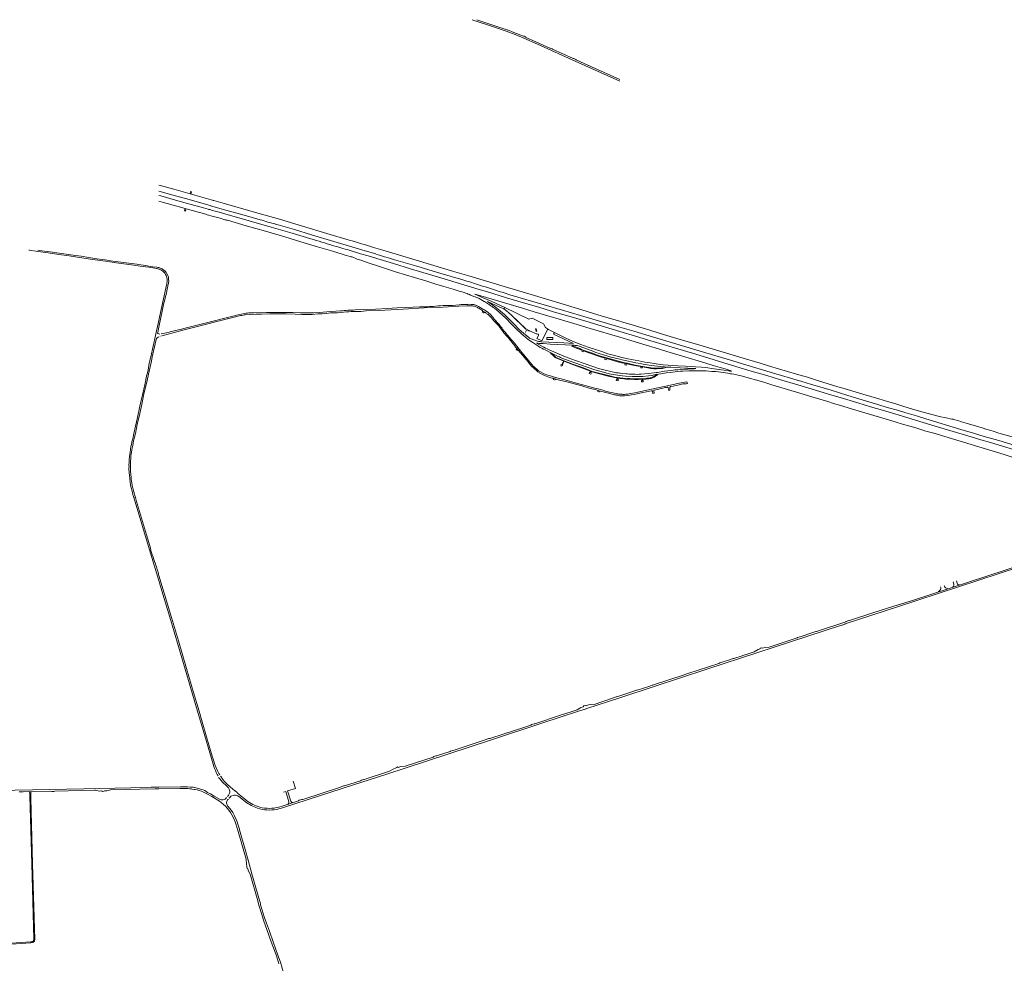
# Model space of a CAD drawing. Extents: x 145000 to 155000, y 457500 to 470000.
# Tile 479 of 548: x 150698 to 152835, y 467953 to 470000. Entities that reach past the tile are written whole.
import ezdxf

# ---------------------------------------------------------------- set-up
doc = ezdxf.new("R2010")
doc.units = 0
doc.header["$LTSCALE"] = 0.2
doc.header["$MEASUREMENT"] = 0
doc.layers.add('kant verharding', color=252, linetype='Continuous', lineweight=0)

msp = doc.modelspace()

# ---------------------------------------------------------------- linework, layer by layer
at = {"layer": 'kant verharding', "linetype": 'Continuous', "lineweight": 0}
for p, q in [((151897.2, 469913.1), (152000, 469866.8)), ((151111, 469596.8), (151112.5, 469596.4)), ((151112.5, 469596.4), (151114.1, 469595.9)), ((151116.5, 469608.4), (151118, 469608)), ((151118, 469608), (151119.6, 469607.6)), ((151101.9, 469578), (151103.5, 469577.5)), ((151103.5, 469577.5), (151105, 469577.1)), ((151107.1, 469588.9), (151108.7, 469588.4)), ((151108.7, 469588.4), (151110.3, 469588)), ((151442.9, 469500), (151470.6, 469491.8)), ((151465.9, 469506.1), (151486.2, 469500)), ((151000, 469462.2), (151000.8, 469462)), ((151000, 469458.6), (151001.8, 469458)), ((151019.7, 469423.2), (151020.8, 469428.1)), ((151021.1, 469437.4), (151021.3, 469432.4)), ((151670.2, 469382.7), (151678, 469382.5)), ((151683.4, 469382), (151687.6, 469380.5)), ((151694.8, 469395.1), (151706, 469388.9)), ((151706.4, 469388.7), (151717.8, 469381.4)), ((151004.5, 469353.8), (151007.2, 469367.5)), ((151332.4, 469360.8), (151344.7, 469361.8)), ((151686.6, 469377.6), (151689.8, 469376.3)), ((151693.9, 469377.6), (151701.2, 469373.6)), ((151703, 469368.1), (151709, 469364.6)), ((151728.2, 469374.1), (151738.2, 469365.8)), ((151000, 469347.8), (151001.5, 469354.7)), ((151000, 469333.1), (151004.5, 469353.8)), ((151765.5, 469359.3), (151796.9, 469329)), ((151002.2, 469318.2), (151000, 469318.7)), ((151845.5, 469328), (151858.2, 469321.7)), ((151856.1, 469317.9), (151858.2, 469321.7)), ((151858.2, 469321.7), (151881.6, 469310.2)), ((151811.7, 469306.1), (151821.7, 469302.7)), ((151819.8, 469298.6), (151831.2, 469291.8)), ((151838.5, 469283.6), (151850.9, 469277.7)), ((151846.9, 469283.8), (151866.9, 469275.1)), ((151850.9, 469277.7), (151849.9, 469276.6)), ((151850.9, 469277.7), (151863.7, 469271.2)), ((151914.6, 469291.2), (151944, 469280.1)), ((151924.8, 469282), (151942.9, 469275.8)), ((151961.1, 469269.5), (152000, 469258.6)), ((151981.2, 469268.3), (152000, 469263.4)), ((151815.8, 469245.5), (151821.3, 469240.7)), ((151825.4, 469234.4), (151831.3, 469231)), ((151996.4, 469234), (152000, 469233.5)), ((152094.8, 469243.9), (152102.9, 469246.6)), ((152214.7, 469235.9), (152235, 469233)), ((151854.8, 469222.2), (151855.4, 469222)), ((151854.8, 469222.2), (151862.3, 469220)), ((151855.4, 469222), (151855.9, 469221.7)), ((151856.4, 469220.2), (151856.5, 469218.6)), ((151862.3, 469220), (151861.3, 469220.2)), ((151862.3, 469220), (151863.3, 469219.8)), ((151995.1, 469228.7), (152000, 469228.2)), ((151955.2, 469191.9), (151955.8, 469194.2)), ((152794.3, 469112.2), (152795.3, 469111.9)), ((150948.3, 468954.5), (150979.7, 468850.1)), ((150979.7, 468850.1), (151000, 468783.3)), ((152730.6, 468783.2), (152732, 468778.1)), ((152696.4, 468769.9), (152696.7, 468768.7)), ((152704.2, 468772.9), (152704.6, 468771.6)), ((152721.2, 468769.4), (152724.5, 468770.5)), ((152723.6, 468781), (152725, 468775.9)), ((152735.4, 468773.9), (152737.2, 468774.5)), ((152690.9, 468759.4), (152693.2, 468760.2)), ((152000, 468529.3), (152074.7, 468553.7)), ((151099.8, 468447), (151084, 468500)), ((151110.4, 468410), (151099.8, 468447)), ((151128.5, 468360.1), (151128.7, 468359.9)), ((151128.5, 468360.1), (151128.7, 468359.9)), ((151132.1, 468362.2), (151132.3, 468361.9)), ((151132.1, 468362.2), (151132.3, 468361.9)), ((151296.4, 468332.6), (151291.7, 468348.3)), ((150636.6, 468327.8), (150837.1, 468332)), ((151176.4, 468313.1), (151188.2, 468303.7)), ((151178, 468316.5), (151189.8, 468307.1)), ((151270.3, 468324.2), (151275.6, 468325.8)), ((151282.2, 468303.7), (151275.6, 468325.8)), ((151296.4, 468332.6), (151279.5, 468327.4)), ((151279.5, 468327.4), (151286.4, 468304.8)), ((151279.6, 468298.1), (151281.2, 468299.6)), ((151289.8, 468302.1), (151291.4, 468301.9))]:
    msp.add_line(p, q, dxfattribs=at)
at = {"layer": 'kant verharding', "lineweight": 0}
for p, q in [((151243.9, 468000), (151254.3, 467971.5)), ((151248.1, 468000), (151258.4, 467971.2))]:
    msp.add_line(p, q, dxfattribs=at)
at = {"layer": 'kant verharding', "linetype": 'Continuous', "lineweight": 0, "flags": 128}
for points in [[(151679.6, 470000), (151726, 469984.5), (151753.7, 469975.2), (151773.4, 469968.1), (151792.2, 469960.3), (151821.6, 469947.2), (151897.2, 469913.1)], [(151689.7, 470000), (151750.6, 469979.6), (151751.6, 469979.8), (151755.3, 469978.3), (151756.2, 469977.7), (151770, 469972.6), (151791.4, 469964.1), (151792.5, 469964), (151796.4, 469962.3)], [(151796.4, 469962.3), (151796.7, 469961.7), (151811.6, 469955.2), (151848.6, 469938.4), (151849.5, 469938.4), (151853.3, 469936.7), (151854.2, 469935.9), (151899.1, 469915.6), (151900.2, 469915.5), (151904.5, 469913.6), (151905.5, 469912.8), (151932.6, 469900.8), (151933.3, 469901), (151937.6, 469898.8), (151939, 469897.8), (152000, 469870.4)], [(151000, 469641), (151008.4, 469638.7), (151032.3, 469632.1), (151057.6, 469625), (151082.8, 469618), (151113.4, 469609.3), (151116.5, 469608.4)], [(151000, 469628), (151028.3, 469620.1), (151065.7, 469609.9), (151098.5, 469600.4), (151111, 469596.8)], [(151000, 469618.8), (151004.1, 469617.7), (151036.3, 469608.7), (151062.3, 469601.6), (151096.6, 469591.9), (151107.1, 469588.9)], [(151068.5, 469622), (151069.6, 469625.9), (151068.2, 469626.2), (151068.6, 469627.7), (151071, 469627), (151069.5, 469621.7)], [(151000, 469606.4), (151010.1, 469603.6), (151039.2, 469595.6), (151062.5, 469589.1), (151088.3, 469581.8), (151101.9, 469578)], [(151114.1, 469595.9), (151114.9, 469595.7), (151137.5, 469589.4), (151185.4, 469576.2), (151220, 469566.2)], [(151119.6, 469607.6), (151139.2, 469602.1), (151209.8, 469582.1), (151261.9, 469567.1), (151311.5, 469552.4), (151364.3, 469536.3), (151413.3, 469522)], [(151058, 469590.4), (151056.9, 469586.5), (151058.2, 469586.2), (151057.8, 469584.7), (151055.4, 469585.4), (151056.9, 469590.7)], [(151105, 469577.1), (151115.5, 469574.1), (151132.7, 469569.3), (151141.2, 469566.7)], [(151110.3, 469588), (151116.5, 469586.2), (151130.6, 469582.2), (151143.2, 469579), (151196.3, 469563.8), (151243.7, 469550.1), (151289.2, 469536.7), (151329.9, 469524.9)], [(151149.2, 469564.9), (151189.6, 469553.2), (151231.4, 469541.1), (151273.2, 469528.9), (151308.3, 469518.3), (151344.6, 469507.6), (151369.8, 469500)], [(151294.2, 469544.9), (151331.2, 469533.5), (151379.5, 469519.1), (151421, 469506.5), (151442.9, 469500)], [(150718, 469500), (150719, 469499.8), (150737.5, 469497.2), (150759.9, 469494.2), (150782.8, 469490.8), (150805.7, 469487.5), (150833, 469483.6), (150856.2, 469480.2), (150884, 469476.5), (150902.8, 469473.4)], [(150737.2, 469500), (150745.7, 469498.9), (150764.2, 469496.3), (150788.4, 469492.8), (150813.7, 469489.2), (150831.4, 469486.8), (150847.8, 469484.1)], [(151369.8, 469500), (151379.4, 469497.1), (151404.6, 469489.6), (151415.3, 469486.6)], [(151413, 469500), (151437.7, 469492.4), (151454.1, 469487.5), (151480.1, 469479.6), (151509, 469471), (151546.2, 469459.8), (151612.2, 469440), (151695.3, 469415), (151710.7, 469410.2), (151754.4, 469396.9), (151791.4, 469386.2), (151824.4, 469376.2), (151858.2, 469365.8), (151894.4, 469355.2), (151926.3, 469345.9), (152000, 469323.6)], [(151486.2, 469500), (151515.3, 469491.2), (151551, 469480.4), (151596.4, 469467.2), (151637.2, 469454.8), (151672.5, 469444.2), (151756.9, 469418.8), (151808.2, 469403.6), (151908.8, 469373.4), (151962.2, 469357.2), (152000, 469346)], [(150865.7, 469481.5), (150883.6, 469479.1), (150900, 469476.6), (150917.2, 469474.2), (150934.8, 469471.6), (150952.5, 469469.4), (150970.2, 469466.8), (150986.8, 469464.2), (150995.7, 469463.1)], [(150946, 469467.6), (150959.7, 469465.5), (150978.2, 469462.9)], [(151438.4, 469478.3), (151456.7, 469472.2), (151476.5, 469465.4), (151492.1, 469460.4), (151508.9, 469454.4), (151515.5, 469452.3), (151555, 469440.6), (151581.5, 469432.6), (151600.8, 469426.6), (151618.7, 469421.4), (151638.3, 469415.3), (151651.7, 469411.4), (151660.1, 469408.8), (151666.2, 469406.8)], [(151514.3, 469478.5), (151560.1, 469465.2), (151609.9, 469450.2), (151659.3, 469435.6)], [(150995.2, 469460), (150997.6, 469459.4), (151000, 469458.6)], [(151000, 469462.2), (151000, 469462.2), (151000, 469462.2)], [(151000, 469462.2), (151000, 469462.2), (151000, 469462.2)], [(151015.7, 469451.9), (151016.6, 469450.5), (151019.3, 469445.4)], [(151001.5, 469354.7), (151010.4, 469394.3), (151013.3, 469407.5), (151016.2, 469421.4), (151017.2, 469426.6)], [(151685.7, 469404.6), (151704.1, 469399.7), (151789.2, 469374.3), (151814.2, 469366.7), (151873.5, 469348.9), (151900.3, 469340.8), (151935.9, 469330.1), (152000, 469311.2)], [(151685.7, 469404.6), (151690.5, 469402.6), (151705.4, 469396.2), (151721.1, 469389.2), (151750.5, 469376.1), (151748.4, 469372.6), (151738.7, 469377.3), (151713, 469389.1), (151724.7, 469381), (151733.5, 469374.4), (151741.6, 469367.8), (151749.8, 469360.3), (151759.9, 469350.7), (151771, 469339.6), (151782.2, 469328.3), (151791.1, 469320.3), (151799.2, 469313.4), (151801.9, 469311.3), (151804.6, 469309.4)], [(151761.8, 469403.5), (151836.3, 469381.7), (151875.9, 469370), (151915.1, 469358.2), (152000, 469333.3)], [(151030.4, 469324.1), (151049.3, 469328.8), (151057, 469330.6), (151085.9, 469338.2), (151103.6, 469342.5), (151120.9, 469347), (151137.2, 469351), (151149.3, 469354.3), (151160.8, 469357.1), (151163.9, 469358), (151165.5, 469358.3), (151178.6, 469361.4), (151186.6, 469362.7)], [(151188.1, 469359.8), (151198.9, 469360.8), (151210.6, 469361.2), (151222.7, 469361.5), (151240.6, 469361.8), (151253.9, 469361.8), (151275.9, 469361.9), (151295.7, 469361.4), (151310.1, 469360.8), (151328.1, 469360.3)], [(151198.1, 469364), (151206.2, 469364.3), (151233.7, 469365.1), (151245.6, 469365.1), (151259.2, 469365.2), (151271.2, 469365.2), (151290.7, 469364.8), (151306.4, 469364.5), (151319.6, 469363.9), (151328.9, 469363.9), (151336.2, 469364.2), (151348, 469365.2), (151373.5, 469366.8), (151394.4, 469368.2)], [(151426, 469370.5), (151445, 469371.1), (151469.8, 469372.5), (151495.4, 469373.8), (151516.8, 469374.7), (151536.6, 469375.8), (151566.1, 469377)], [(151449.5, 469368.2), (151477, 469369.6), (151529.9, 469372.4), (151576, 469374.7), (151604.3, 469375.9), (151651.1, 469378.5), (151668.6, 469379.3)], [(151701.9, 469369), (151702.5, 469368.5), (151703, 469368.1)], [(151701.9, 469364.9), (151702.4, 469366), (151702.8, 469367)], [(151748.4, 469372.6), (151751.2, 469370.4), (151754.2, 469368.2), (151759.1, 469364.5), (151765.5, 469359.3), (151765.2, 469358.9), (151796.5, 469328.6)], [(151750.5, 469376.1), (151802.7, 469350.3), (151810.4, 469352.5), (151834.8, 469340.2), (151838.7, 469332.2), (151845.5, 469328)], [(150982.7, 469269), (150992.8, 469315), (151000, 469347.8)], [(151031.2, 469321), (151054.9, 469327.1), (151078, 469332.9), (151125.8, 469345.2)], [(151148.6, 469351.1), (151163.1, 469354.5), (151177.5, 469358.2)], [(151749, 469356), (151769.1, 469336.2), (151779.7, 469325.5)], [(152000, 469346), (152004.2, 469344.8), (152027.1, 469337.9), (152038.6, 469334.3), (152050.7, 469330.8), (152065.2, 469326.6), (152095, 469317.5), (152117.1, 469310.9), (152143.7, 469302.8), (152166.6, 469296), (152195.6, 469287.5), (152253.2, 469270.3), (152280, 469262.2), (152304.9, 469254.8), (152325.1, 469248.6), (152383.7, 469231.1), (152407.3, 469224.3), (152429.6, 469217.3), (152473.6, 469204), (152487.1, 469200.1), (152498.9, 469196.6), (152513, 469192.2), (152527.6, 469188), (152562.2, 469177.5)], [(151000, 469318.7), (150998.4, 469319.1), (150997.9, 469319.7), (150997.4, 469320.4), (150997.5, 469321.3), (151000, 469333.1)], [(151004.3, 469313.4), (151009, 469315.1), (151031.2, 469321)], [(151005.3, 469318.4), (151016.6, 469320.9), (151030.4, 469324.1)], [(151804.6, 469325), (151804.4, 469324.7), (151798.2, 469327.8), (151795.5, 469322.5), (151796.4, 469322)], [(151805.3, 469325.3), (151819.1, 469318.5), (151820, 469318.4), (151822.4, 469318), (151823, 469317.7), (151823.7, 469317.1), (151824, 469316.3), (151824, 469315.3), (151820.5, 469308.6), (151831.2, 469303.3), (151843.9, 469328.8)], [(151820.2, 469324.1), (151819.1, 469323.8), (151817.5, 469329.4), (151818.7, 469329.7), (151820.2, 469324.1)], [(151829.4, 469301.4), (151878.9, 469298.8), (151899.7, 469297.8), (151856.1, 469317.9)], [(152000, 469333.3), (152030.7, 469324.1), (152073.6, 469311.3), (152172.6, 469281.6), (152247.4, 469259.4), (152273.9, 469251.3), (152326.9, 469235.6), (152395.3, 469215.1), (152414.4, 469209.5), (152441.8, 469201.4), (152458.9, 469196.1), (152495.1, 469185.2), (152535.3, 469172.8), (152560, 469165.5), (152580.8, 469159.2), (152602.8, 469152.8), (152618.9, 469147.9), (152644.2, 469140.5), (152664.4, 469134.6), (152740.3, 469111.4), (152768, 469103.1), (152790.7, 469096.1), (152823, 469087), (152876.8, 469071)], [(152000, 469323.5), (152034.3, 469313.3), (152067.8, 469303.2), (152157.7, 469276.4), (152193.2, 469265.6), (152226.1, 469255.9), (152285.3, 469238), (152319.5, 469228), (152347, 469219.7), (152386.8, 469207.8), (152441.8, 469191.4), (152455.4, 469187.2), (152478.8, 469180.4), (152516.9, 469168.8), (152544.5, 469160.6), (152570.1, 469152.8), (152597, 469144.9), (152684.8, 469118.5), (152711.3, 469110.7), (152762.8, 469095.1), (152784, 469088.8), (152804.4, 469082.7), (152830.4, 469074.9)], [(150985.6, 469268.5), (150990.5, 469290.7), (150994, 469306)], [(150995, 469308.3), (150995.8, 469309.3), (150996.7, 469310.1)], [(151759.8, 469312.3), (151771.4, 469298.2), (151782.2, 469285.3), (151791.5, 469273.7), (151799.2, 469264.3), (151805.1, 469257.5), (151810.7, 469250.7)], [(151791.2, 469315), (151801.7, 469306.6), (151811.3, 469299.6), (151824.3, 469291.5)], [(151825.6, 469297.9), (151834.3, 469297.4), (151849.4, 469296.4), (151865.3, 469295.6), (151881.9, 469294.9), (151896.8, 469294)], [(151855.1, 469310.4), (151854.9, 469306), (151841.6, 469306.6), (151841.8, 469311), (151855.1, 469310.4)], [(151881.6, 469310.2), (151891.3, 469305.8), (151903, 469300.8), (151916, 469295.3), (151931.8, 469289.5), (151947.2, 469284.6), (151961.3, 469280), (151974.6, 469275.6), (151991.4, 469270.9), (152000, 469268.7)], [(152102.2, 469280.5), (152076.8, 469288), (152057.6, 469293.7), (152024.2, 469304), (152000, 469311.2)], [(151774.9, 469284.3), (151775.4, 469284.8), (151775.8, 469285.4), (151776.1, 469286), (151776.3, 469286.7)], [(151775.9, 469288.1), (151780.4, 469282.8), (151801.1, 469257.6)], [(151776.7, 469282.4), (151777.8, 469283.2), (151778.3, 469283.4), (151778.9, 469283.5)], [(151849.9, 469276.6), (151855.5, 469271.3), (151859.9, 469267), (151873.5, 469261.2), (151899.6, 469251.1), (151921.3, 469243.4), (151940.2, 469236), (151975.1, 469227), (151989.5, 469223.6), (152000, 469222.1)], [(151850.9, 469277.7), (151860.7, 469268.2), (151874, 469262.5), (151900.1, 469252.4), (151921.8, 469244.7), (151940.6, 469237.3), (151975.4, 469228.3), (151989.8, 469225), (152000, 469223.5)], [(152000, 469257), (151998, 469257.5), (151983.5, 469261.4), (151971.4, 469265), (151970.5, 469262.1), (151967.6, 469262.9), (151968.5, 469265.8), (151960.9, 469268.2), (151932.8, 469277.5), (151921.7, 469281.6), (151921, 469279.7), (151918.1, 469280.7), (151918.9, 469282.7), (151914.4, 469284.4), (151905.6, 469287.6), (151896, 469291.6), (151897.1, 469293.5), (151909.5, 469288.1)], [(152000, 469268.6), (152002, 469268.1), (152017.5, 469264.5), (152041.6, 469259.9), (152054.7, 469257.5), (152066.4, 469255.6), (152087.6, 469252.4), (152094.7, 469251.7), (152125.9, 469249.4), (152142.8, 469248.5), (152164.3, 469247.1), (152177.8, 469246.1), (152185.7, 469245.3), (152191.5, 469244.6), (152199, 469243.6), (152226.9, 469239.6), (152235.9, 469238.2), (152241.9, 469237.1), (152242, 469238.6), (152229.2, 469242.4), (152218.2, 469245.8), (152202.6, 469250.2), (152177.5, 469257.9), (152143.8, 469268), (152102.2, 469280.5)], [(150939.5, 469054.8), (150940.5, 469061.3), (150941.4, 469067.5), (150943.2, 469076.6), (150945.3, 469086.4), (150949, 469102.8), (150953.2, 469121.7), (150958.6, 469146.2), (150962.7, 469165.1), (150967.7, 469188.2), (150972.9, 469210.9), (150978.9, 469237.5), (150983.7, 469259), (150985.6, 469268.5)], [(151878, 469259.5), (151875.5, 469253.1), (151872.1, 469251.5), (151873.3, 469248.7), (151876.2, 469249.9), (151875.7, 469251.3), (151878.8, 469259.2)], [(151874.8, 469266.1), (151915, 469251.1), (151931.8, 469245.7), (151946.4, 469240.7), (151960.1, 469236.7), (151977.4, 469232.2)], [(151888.2, 469266.5), (151904.1, 469260.6), (151925.1, 469253.3), (151939.3, 469248.5), (151954.2, 469243.6), (151965.6, 469240.6), (151983.5, 469236.2)], [(152000, 469263.4), (152005.3, 469262.2), (152012.2, 469260.5), (152018.8, 469259.1), (152025.9, 469257.7), (152035, 469255.7), (152044.1, 469254)], [(152059, 469246.6), (152042.2, 469249.4), (152033.8, 469251), (152016.6, 469254.7), (152008, 469256.7), (152000, 469258.6)], [(152000, 469257), (152004.6, 469256), (152009.3, 469255), (152015.4, 469253.5), (152022.3, 469252), (152032.1, 469250), (152040.6, 469248.3), (152049.4, 469246.7), (152061.4, 469244.8), (152067.4, 469243.7), (152070.8, 469243.2), (152074.4, 469242.9), (152079.9, 469242.8), (152083.8, 469243.1), (152090.2, 469243.5), (152092.9, 469243.7), (152094.8, 469243.9), (152094.4, 469245.3), (152091.5, 469245), (152079.8, 469244.4), (152075.5, 469244.3), (152073.3, 469244.4), (152059, 469246.6)], [(152015.2, 469253.5), (152014.6, 469250.7), (152011.5, 469251.2), (152012.1, 469254.1)], [(152159.3, 469242.7), (152162.6, 469242.9), (152165.5, 469243.1), (152157, 469243.6), (152148.1, 469244.1), (152131.5, 469244.8), (152110.9, 469246), (152103, 469246.6), (152097.4, 469246.8), (152088.3, 469247.5), (152081.8, 469248.2), (152075.2, 469249), (152068.2, 469250), (152050.9, 469252.7), (152044.1, 469254)], [(151808, 469249.4), (151814.3, 469243.3), (151820.1, 469238.2)], [(151826.8, 469237), (151834.7, 469232.8), (151841, 469229.9)], [(151937.4, 469237.1), (151936.6, 469234.9), (151938.5, 469234.1), (151937.4, 469231.3), (151933.7, 469232.8), (151934.8, 469235.6), (151935.8, 469235.2), (151936.6, 469237.4)], [(152000, 469233.6), (152001.7, 469233.4), (152005.9, 469232.7), (152014, 469231.8), (152017.1, 469231.7), (152020.8, 469231.4), (152025.5, 469231.1), (152033.2, 469230.9), (152039, 469230.7), (152042, 469230.9), (152046.1, 469231.2), (152062.4, 469232.3), (152068.2, 469233), (152079.5, 469234.6), (152082.3, 469235.1), (152097.5, 469237.5), (152104.6, 469238.4), (152111.8, 469239.3), (152120.3, 469240.2), (152126.5, 469240.9), (152132.9, 469241.4), (152140.6, 469242), (152148.1, 469242.3), (152153.5, 469242.4), (152159.3, 469242.7)], [(152049.3, 469246.6), (152049, 469244.7), (152046, 469245.2), (152046.2, 469247.2)], [(152080.1, 469230.6), (152093.6, 469232.7), (152100.6, 469233.7), (152109.5, 469235), (152120.5, 469236.2), (152132, 469237.4), (152136.9, 469237.7), (152150, 469238.5), (152154.9, 469238.6), (152165.9, 469238.6), (152173.5, 469238.5), (152187.6, 469238.2), (152193.2, 469237.8), (152200.1, 469237.2), (152208.6, 469236.6), (152214.7, 469235.9)], [(152235, 469233), (152237.6, 469232.6), (152240.2, 469232.1), (152243.1, 469231.7), (152247.8, 469230.9), (152256.9, 469228.9), (152266.3, 469226.9), (152284, 469222.1), (152294.9, 469218.9), (152312.6, 469213.7), (152330.1, 469208.3), (152391, 469190.2), (152416.9, 469182.2), (152451.6, 469171.8), (152464, 469167.8), (152482.4, 469162.3), (152498.2, 469157.6), (152598.1, 469127.7), (152615.7, 469122.3), (152640.8, 469115.3), (152664.6, 469107.7), (152681.8, 469102.9), (152689.3, 469100.7)], [(150936.7, 469057), (150937.5, 469061.7), (150938.5, 469068), (150939.5, 469074), (150939.9, 469076.2), (150940.4, 469078.5), (150941.7, 469084.4), (150942.7, 469089), (150944, 469094.5), (150945.7, 469102.2), (150949.4, 469118.2), (150953.5, 469136.9), (150959, 469161.4), (150964.4, 469186.1), (150969.2, 469207.8), (150974.2, 469230.1)], [(151837.1, 469228.2), (151844, 469225.6), (151850.6, 469223.3), (151854.8, 469222.2)], [(151852.2, 469226.7), (151860.5, 469224.2), (151875.7, 469220), (151898.2, 469213.6), (151938.2, 469203), (151946.2, 469201.1)], [(151859.1, 469217.8), (151859.3, 469218.4), (151859.5, 469219), (151860.2, 469219.9)], [(151869.6, 469218.2), (151885, 469214.2), (151918, 469205.6), (151936.2, 469200.4), (151947.1, 469197.7), (151956.9, 469194.5)], [(151995.2, 469222.9), (151994.9, 469220.3), (151997, 469220), (151996.6, 469217), (151992.5, 469217.6), (151993, 469220.6), (151993.8, 469220.5), (151994.2, 469223)], [(152000, 469228.3), (152005.9, 469227.5), (152012.5, 469226.8), (152027.3, 469225.9), (152035.1, 469225.8), (152043.1, 469225.9), (152050.1, 469226.2), (152062.7, 469227.2), (152070.1, 469228.2), (152070.8, 469228.5), (152074.3, 469229.4), (152077.6, 469230.2), (152080.1, 469230.6)], [(152000, 469222.1), (152002.5, 469221.8), (152004, 469221.5), (152013, 469220.6), (152032.2, 469219.6), (152037, 469219.5), (152039.9, 469219.5), (152041, 469219.7), (152056.9, 469220.6), (152061.3, 469221), (152063.2, 469221.2), (152065.9, 469221.4), (152068.2, 469222), (152071.5, 469223.2), (152073, 469224), (152074.8, 469225), (152077.5, 469226.8), (152079.9, 469228.3), (152082, 469229.7)], [(152000, 469223.5), (152007.1, 469222.7), (152016.2, 469221.8)], [(152000, 469188), (152001.5, 469187.8), (152005.3, 469187.5), (152007.1, 469187.4), (152010.1, 469187.4), (152013.4, 469187.5), (152017.5, 469187.9), (152023.6, 469189), (152032.8, 469190.8), (152069.4, 469198.3), (152099.8, 469205.2), (152129, 469211.4), (152145.8, 469214.8), (152147, 469210.7), (152144.5, 469210), (152143.5, 469210), (152142.8, 469210.1), (152141.8, 469210.4), (152141.3, 469210.4), (152139.9, 469210.5), (152137.4, 469210), (152129, 469208.2)], [(152082, 469229.7), (152081.2, 469230.8), (152078.9, 469229.4), (152072.8, 469225.7), (152071.3, 469224.9), (152067.6, 469223.5), (152066.5, 469223), (152065.9, 469222.9), (152064.4, 469222.8), (152059, 469222.2), (152050.4, 469221.6), (152039.1, 469221.1), (152033.9, 469221.1), (152028.1, 469221.2), (152021.6, 469221.5), (152016.2, 469221.8)], [(152048.4, 469220), (152048.5, 469217.5), (152047.5, 469217.4), (152047.7, 469214.2), (152050.9, 469214.4), (152050.7, 469217.6), (152049.6, 469217.6), (152049.4, 469220.1)], [(151952.5, 469192.8), (151953.1, 469194.8), (151953.1, 469195.1), (151953.1, 469195.4), (151952.9, 469195.7), (151952.6, 469195.9)], [(151957.1, 469194.4), (151958.2, 469194.2), (151966.7, 469192.2), (151986.8, 469187)], [(151961, 469196.9), (151971.4, 469193.8), (151981.8, 469191.2), (151992.2, 469188.9)], [(152005.9, 469184), (152008.5, 469183.9), (152010.5, 469184), (152016.6, 469184.7), (152022.3, 469185.6), (152025.7, 469186.2), (152031.2, 469187.2), (152049.9, 469191.2), (152057.9, 469193.1), (152068.1, 469195.2), (152069.2, 469195.3), (152070.2, 469195.2), (152070.7, 469195), (152071.2, 469194.2), (152072.2, 469189.2), (152074.8, 469189.7), (152073.8, 469195.1), (152073.8, 469195.8), (152074, 469196), (152074.2, 469196.2), (152074.8, 469196.4), (152085.1, 469198.9), (152099.5, 469202.1)], [(152129, 469208.2), (152116.1, 469205.4), (152110.8, 469204.3), (152110.1, 469204.1), (152109.6, 469203.7), (152109.2, 469203.2), (152108.7, 469202.3), (152108.5, 469200.9), (152108.5, 469199.4), (152108.9, 469196.3), (152106.5, 469195.7), (152105.2, 469201.4), (152104.6, 469202.4), (152103.8, 469202.7), (152103, 469202.7), (152101.3, 469202.5), (152099.5, 469202.1)], [(152000, 469184.3), (152004.3, 469184), (152005.9, 469184)], [(152562.2, 469177.5), (152580.9, 469172.1), (152599.1, 469166.5), (152616.9, 469161.3), (152633.2, 469156.3), (152650.3, 469151.2), (152677.1, 469143.6), (152696.7, 469138.9), (152704.6, 469137.2), (152712, 469135.6), (152717.3, 469134.5), (152721, 469133.8), (152723.3, 469133.4), (152724.7, 469133.2), (152727.6, 469132.2), (152733.7, 469130.5), (152742, 469127.9), (152752, 469124.9), (152764.5, 469121.1), (152776.9, 469117.5), (152788.6, 469113.9), (152794.3, 469112.2)], [(152795.3, 469111.9), (152810.2, 469107.5), (152822.9, 469103.5), (152846.5, 469096.6), (152860.8, 469092.3), (152883.3, 469085.7), (152893.3, 469082.9)], [(152689.3, 469100.7), (152795.9, 469068.5), (152825, 469059.7), (152836.7, 469056.3), (152849.5, 469052.2), (152889.2, 469038.8), (152910.2, 469032), (152919.1, 469029.1), (152940.8, 469022.1), (152957.7, 469016.6), (152975.6, 469011), (152997.3, 469003.7), (153000, 469002.8)], [(152830.4, 469074.9), (152854.6, 469067.6), (152881.3, 469059.7), (152902.6, 469053.2), (152925.1, 469046.6), (152944.5, 469040.6), (152968.7, 469033.6), (152987.7, 469028.1), (153000, 469024.5)], [(150935.2, 469038.7), (150935.8, 469045.4), (150936.1, 469051.5)], [(150938.6, 469025.6), (150938.4, 469029), (150938.2, 469032.4), (150938.3, 469038.6), (150938.4, 469041), (150938.6, 469043.4)], [(150936.8, 469005.4), (150936, 469011), (150935.8, 469017.8), (150935.1, 469025.7), (150935.2, 469032.5)], [(150937.3, 469000), (150937.6, 468997.3), (150938.8, 468990.1), (150940.5, 468982.2), (150942.1, 468976.4), (150943.3, 468971.4), (150943.8, 468969.6), (150944.3, 468967.8), (150948.3, 468954.5)], [(150940.5, 469000), (150940.6, 468999.1), (150941.3, 468995.2), (150942.2, 468989.7)], [(150943.5, 468984.1), (150943.9, 468982.1), (150944.3, 468980.1)], [(150946.9, 468970.9), (150947.6, 468968.3), (150948.5, 468965.5), (150948.8, 468964.5), (150949, 468963.4), (150951.4, 468955.2)], [(150951.4, 468955.2), (150973.2, 468882.6), (150980.3, 468858.9)], [(152604.2, 468731), (152635.3, 468740.1), (153000, 468859.6)], [(152605.1, 468727.4), (152647, 468740.6), (153000, 468856.3)], [(151000, 468794.5), (151011.5, 468756.1), (151027.4, 468703.3), (151042.3, 468653), (151060, 468592.8), (151075.5, 468541), (151087.5, 468500)], [(151000, 468783.3), (151006.8, 468760.9), (151023.5, 468704.3), (151042.4, 468640.3), (151084, 468500)], [(152074.7, 468553.7), (152189, 468591.2), (152299.6, 468627.4), (152334.9, 468639), (152481.5, 468686.9), (152483.1, 468687), (152488.3, 468688.7), (152489.6, 468689.6), (152605.1, 468727.4)], [(152419.5, 468670.6), (152421.1, 468671.6), (152425.6, 468673.1), (152426.8, 468673), (152490.8, 468694), (152491.8, 468694.8), (152497.2, 468696.6), (152498.5, 468696.5), (152549.7, 468713.3), (152551.3, 468714.3), (152604.2, 468731)], [(152073.5, 468557.3), (152139.7, 468579), (152141.2, 468579.9), (152145.5, 468581.3), (152148, 468581.7), (152215.2, 468603.7), (152217, 468604.7), (152221.6, 468606.2), (152222.7, 468606.2), (152240.4, 468611.9), (152241.9, 468612.9), (152246.3, 468614.3), (152247.5, 468614.3), (152265.7, 468620.2), (152267.1, 468621.1), (152271.5, 468622.5), (152272.5, 468622.5), (152291.6, 468628.7), (152300.4, 468633.6), (152304.5, 468635.1), (152305, 468635.6), (152305.1, 468636.5), (152308.7, 468637.8), (152309.6, 468637), (152314.8, 468638.3), (152324.3, 468639.3), (152385.4, 468659.5), (152386.2, 468660.2), (152390.9, 468661.7), (152392, 468661.6), (152419.5, 468670.6)], [(152000, 468533.3), (152030.7, 468543.3), (152031.9, 468544.1), (152036.4, 468545.5), (152037.8, 468545.6), (152065.5, 468554.7)], [(152065.5, 468554.7), (152066.7, 468555.5), (152070.6, 468556.8), (152072.1, 468556.9), (152073.5, 468557.3)], [(151898.7, 468500), (151907.7, 468503), (151913.3, 468506.6), (151916, 468508.1), (151920.8, 468509.9), (151922.2, 468511.5), (151925.8, 468512.7), (151927.1, 468512), (151932.5, 468513.7), (151936.9, 468514.3), (151942.1, 468514.2), (151986.7, 468528.8), (151987.9, 468529.7), (151992.1, 468531.1), (151993.4, 468531.1), (152000, 468533.3)], [(151910.7, 468500), (151921.9, 468503.7), (151923.1, 468503.6), (151927.6, 468505.2), (151929, 468506), (152000, 468529.3)], [(151087.5, 468500), (151092.7, 468482.2), (151103.5, 468444.7)], [(151718.4, 468441), (151749, 468451), (151750.7, 468452), (151755, 468453.4), (151756.3, 468453.4), (151807.3, 468470.1), (151808.7, 468471), (151814.1, 468472.9), (151815.6, 468472.8), (151871.8, 468491.2), (151873.1, 468492.1), (151878.2, 468493.7), (151879.1, 468493.6), (151898.7, 468500)], [(151719.5, 468437.4), (151831.2, 468474), (151910.7, 468500)], [(151103.5, 468444.7), (151108.8, 468426.9), (151115.9, 468402.6), (151119.1, 468392.1), (151120.8, 468386.8), (151122.5, 468382.2), (151124.4, 468377.6), (151128.3, 468369.2), (151130.5, 468364.9), (151132.1, 468362.2)], [(151255.5, 468287.1), (151268.5, 468290.7), (151323.7, 468308.4), (151422.3, 468340.2), (151492.4, 468363.1), (151719.5, 468437.4)], [(151637.9, 468415.2), (151638.9, 468415), (151710.5, 468438.4)], [(151710.5, 468438.4), (151711.9, 468439.3), (151716.1, 468440.6), (151717.2, 468440.6), (151718.4, 468441)], [(151110.4, 468410), (151117.6, 468385.2), (151119.4, 468380.2), (151120.9, 468375.7), (151122.6, 468371.5), (151124.4, 468367.5), (151126.7, 468363.1), (151128.5, 468360.1)], [(151260.2, 468292.2), (151269.5, 468294.9), (151282.9, 468299.1), (151303.3, 468305.8), (151304.7, 468306.8), (151310.5, 468308.7), (151312.1, 468308.6), (151394.2, 468335.1), (151395.7, 468336.1), (151401, 468337.9), (151402.7, 468337.9), (151437.9, 468349.3), (151439.5, 468350.3), (151444.3, 468351.8), (151445.5, 468351.8), (151500.7, 468369.9), (151508.5, 468374.6), (151514.6, 468377), (151515.1, 468378.3), (151517.8, 468379.1), (151519.2, 468378.3), (151524.9, 468380), (151534.8, 468381), (151595.3, 468400.7), (151596.5, 468401.6), (151601.3, 468403.2), (151602.7, 468403.2), (151632.1, 468412.7), (151633.2, 468413.6), (151637.9, 468415.2)], [(151129.7, 468356.5), (151132.5, 468353.2), (151135.3, 468349.8), (151138.4, 468346.3), (151141.3, 468343.3), (151143.6, 468340.9), (151149.4, 468335.7), (151151.2, 468333.6), (151152.5, 468331.3), (151153.4, 468329), (151154, 468326.9), (151154, 468324.4), (151153.3, 468322.1), (151152, 468319.4), (151151, 468317.6), (151148.7, 468315)], [(151129.7, 468356.5), (151132.5, 468353.2), (151135.3, 468349.8), (151138.4, 468346.3), (151141.3, 468343.3), (151143.6, 468340.9), (151149.4, 468335.7), (151151.2, 468333.6), (151152.5, 468331.3), (151153.4, 468329), (151154, 468326.9), (151154, 468324.4), (151153.3, 468322.1), (151152, 468319.4), (151151, 468317.6), (151148.7, 468315)], [(151134.1, 468358.9), (151135.1, 468357.9), (151138.8, 468352.3), (151142.6, 468347.6), (151145.7, 468344.2), (151149, 468341.2), (151155, 468335.8), (151164.7, 468327.4), (151165.3, 468327.1), (151165.8, 468327.1), (151170.1, 468323.6), (151170.4, 468322.6), (151178, 468316.5)], [(151134.1, 468358.9), (151135.1, 468357.9), (151138.8, 468352.3), (151142.6, 468347.6), (151145.7, 468344.2), (151149, 468341.2), (151155, 468335.8), (151164.7, 468327.4), (151165.3, 468327.1), (151165.8, 468327.1), (151170.1, 468323.6), (151170.4, 468322.6), (151178, 468316.5)], [(150837.1, 468332), (150939.5, 468334.2), (150983.3, 468335.1), (151000, 468335.4)], [(151000, 468335.4), (151047, 468336.2), (151054.5, 468336.2), (151062.5, 468336.1), (151068.8, 468335.7), (151074.3, 468335), (151080.3, 468333.9), (151085.7, 468332.6), (151090.7, 468331.1), (151095.8, 468329.3), (151099.6, 468327.9), (151105.9, 468324)], [(150697, 468325.2), (150699.1, 468324.9), (150704.1, 468325), (150705.4, 468325.4), (150730.2, 468325.9), (150764.9, 468326.7), (150767.8, 468326.2), (150772.4, 468326.3), (150774.3, 468326.8), (150860.1, 468328.7), (150862.4, 468328.6), (150871.5, 468327), (150875.7, 468327.1), (150877.8, 468326.3), (150880.6, 468326.4), (150882.3, 468327.3), (150886.9, 468327.6), (150895.2, 468329.3)], [(150895.2, 468329.3), (150958.8, 468330.8), (150992.1, 468331.6), (151000, 468331.7)], [(151000, 468331.7), (151045.2, 468332.4), (151057.5, 468332.5), (151062.6, 468332.3), (151067.3, 468332), (151070.3, 468331.7), (151071.4, 468331.3), (151076.9, 468330.3), (151078.2, 468330.4), (151082.9, 468329.4), (151087.6, 468328.2), (151092.5, 468326.5), (151097, 468324.2), (151101.1, 468322.2)], [(151101.1, 468322.2), (151107.2, 468319.1), (151114.6, 468314.9), (151131.5, 468304.9)], [(151105.9, 468324), (151112, 468320.7), (151120, 468316.1), (151126.5, 468312.2), (151133, 468308.7)], [(151152.6, 468311.7), (151154.4, 468313.8), (151156.4, 468315.7), (151158.3, 468316.6), (151161.2, 468317.6), (151163.5, 468318), (151166.6, 468318), (151169.4, 468317.4), (151171.6, 468316.5), (151176.4, 468313.1)], [(151131.5, 468304.9), (151135.2, 468302.3), (151140.4, 468298)], [(151133, 468308.7), (151135.1, 468308.1), (151137.3, 468307.6), (151139.5, 468307.7), (151141.7, 468308.3), (151143.9, 468309.5), (151145.3, 468310.9), (151146.9, 468312.8)]]:
    msp.add_lwpolyline(points, dxfattribs=at)
at = {"layer": 'kant verharding', "lineweight": 0, "flags": 128}
for points in [[(150718.6, 468325.6), (150720, 468323.5), (150720.2, 468316.1), (150724.1, 468169.3), (150728.7, 468006.3), (150728.5, 468003.6)], [(150723.4, 468325.7), (150722.2, 468323.4), (150722.3, 468311.7), (150725.9, 468169.4), (150730.6, 468005.1), (150730.4, 468002.2)], [(151149.1, 468295.1), (151155, 468288.1), (151160.2, 468280.2), (151164.3, 468273), (151167.8, 468265.4), (151169.8, 468260.1), (151171.4, 468255.1), (151172.7, 468250.6), (151173.7, 468248.9), (151175.1, 468244), (151175, 468242.7), (151187.1, 468200.5), (151193.7, 468177.2), (151201.8, 468147.4), (151210.5, 468116.8), (151218.8, 468087), (151219.6, 468085.7), (151220.8, 468081.3), (151220.7, 468080), (151224.2, 468068.3), (151228.7, 468054.3), (151233.5, 468040.5), (151239.8, 468022.7), (151248.1, 468000)], [(151165.8, 468260), (151170.5, 468244.3), (151189.2, 468179.1), (151190.4, 468167.5), (151191.1, 468164.4), (151190.9, 468162.4), (151191.8, 468159.1), (151192.9, 468157.9), (151194.3, 468153.4), (151198.5, 468145.5), (151199.7, 468141.5), (151213, 468093.6), (151217.5, 468077.3), (151222.4, 468061.2), (151227.9, 468045), (151234.2, 468026.6), (151243.9, 468000)], [(150500.3, 467986), (150503.5, 467985.7), (150513.5, 467986.4), (150636.6, 467994), (150721.3, 467999.6), (150724.8, 468000.1)], [(150726.1, 467998.4), (150722.1, 467997.9), (150636.7, 467992.1), (150510.6, 467984.2), (150504.2, 467983.8), (150501.9, 467983.2), (150500.6, 467982.4)], [(151254.3, 467971.5), (151259.8, 467955.1), (151260.3, 467952.2)], [(151258.4, 467971.2), (151263.6, 467955.6), (151267.6, 467942.8), (151274.3, 467921.1), (151275.2, 467919.7), (151276.6, 467915.1), (151276.6, 467914.1), (151309.2, 467808.3), (151312.9, 467795.8), (151318.3, 467776.7), (151324, 467754.8), (151341.4, 467684.2), (151346.1, 467664.6), (151349.1, 467650.9), (151352.3, 467636.2)]]:
    msp.add_lwpolyline(points, dxfattribs=at)
at = {"layer": 'kant verharding', "linetype": 'Continuous', "lineweight": 0}
for centre, radius, start, end in [((151156.3, 469614.7), 50.3, 252.4588, 261.8338), ((151497, 470461.7), 937.4, 252.81, 254.9428), ((151038.6, 468722.6), 861.1, 72.7362, 75.5516), ((150844.7, 467849.7), 1744, 72.2265, 73.848), ((151627.4, 470302.1), 830.2, 252.4486, 255.0346), ((150885, 467682.3), 1914, 72.3341, 73.9799), ((151891.2, 470797.3), 1371.6, 252.1425, 254.0505), ((150891.8, 469728), 247.8, 259.7635, 263.9404), ((150941, 469688.8), 218.8, 259.9528, 265.5301), ((150895.6, 469186.3), 285.8, 79.8438, 84.3107), ((151401.1, 469436.7), 51.8, 65.7891, 74.0345), ((151474.3, 469605.9), 132.5, 246.888, 254.2655), ((150956.2, 469280.4), 183.9, 77.7251, 83.1217), ((150992.9, 469440.3), 23, 71.9892, 83.065), ((150991.8, 469430.6), 32.6, 66.4673, 73.935), ((150993.2, 469432.9), 26.5, 60.8822, 71.0942), ((150992.3, 469431.7), 31.4, 58.2564, 66.4409), ((150996.1, 469438.3), 20.4, 44.8949, 60.4972), ((150996.9, 469439.8), 22.1, 44.8828, 57.5025), ((150993.5, 469435.8), 24.1, 28.8028, 44.8345), ((150989.9, 469432.3), 32.4, 37.2164, 45.5232), ((150987.8, 469432.2), 30.7, 19.3805, 29.4899), ((150997.4, 469436), 20.4, 4.8734, 18.4894), ((150972.5, 469434.9), 45.5, 349.4101, 355.7467), ((150977.9, 469434), 40, 356.4373, 5.2423), ((151008.3, 469439.3), 12.6, 10.7284, 28.7162), ((150994.2, 469436.4), 27, 2.0561, 11.2396), ((150998.2, 469432.8), 23.1, 348.2545, 359.0651), ((150495.3, 465574.4), 4032.9, 72.198, 73.2229), ((150858.4, 469442.6), 162, 343.6586, 350.7099), ((151082.2, 469407.1), 64.6, 165.5543, 171.6626), ((151632.8, 469309), 103.3, 64.9597, 71.1315), ((152008.8, 470243.9), 875.9, 251.3163, 253.6228), ((151409.4, 469291.6), 409.3, 165.0736, 169.3195), ((151623.8, 469634.8), 254.9, 269.6892, 276.2891), ((151667.6, 469273.3), 109.3, 88.6204, 98.3236), ((151707.4, 469473.1), 77, 246.3486, 252.049), ((151679, 469365), 17.5, 75.3321, 93.392), ((151659.6, 469329.4), 74.5, 61.8233, 71.1456), ((151641.2, 469261.1), 142.6, 52.4184, 57.5236), ((151206.6, 469237.8), 126.6, 93.862, 99.1131), ((151328.5, 469376.3), 16, 268.8432, 284.1351), ((151345.2, 469492), 130.2, 269.7718, 278.1373), ((151385.6, 469166.3), 198, 91.2041, 96.3728), ((151365.1, 469780.5), 416.6, 272.2536, 275.8265), ((151440.1, 468946.4), 424.3, 91.9154, 96.194), ((151429, 469112.6), 254.4, 90.3641, 94.8877), ((151418.8, 469730.8), 363.9, 271.3548, 274.8291), ((151562, 469834.4), 457.4, 270.5195, 274.822), ((151627.6, 469115.7), 264.4, 91.1144, 95.899), ((151673.1, 469290.5), 88.9, 86.7456, 92.8941), ((151675.6, 469335.4), 44, 80.2045, 86.7364), ((151679, 469359.3), 19.9, 67.4059, 77.9979), ((151665.1, 469322.1), 62.5, 62.6086, 68.981), ((151675.7, 469344.7), 34.6, 55.8453, 66.0092), ((151721, 469414.4), 48.5, 237.8678, 244.2696), ((151696.5, 469364.6), 7.08, 39.2715, 60.8403), ((151652.1, 469284.3), 101.9, 55.64, 61.2503), ((151701.5, 469367.8), 1.57, 328.1298, 10.6309), ((151707, 469362.4), 2.69, 125.8655, 164.0437), ((151707.2, 469362.2), 2.99, 96.1929, 126.8713), ((151707, 469361.5), 3.65, 57.2457, 91.6578), ((151702.5, 469353.7), 12.7, 45.5968, 59.0714), ((151661, 469298.9), 84.9, 49.571, 55.0506), ((151744.5, 469398.3), 48.6, 227.0089, 236.0005), ((151695.5, 469335.5), 34.8, 44.1567, 54.7185), ((151628.2, 469234.8), 171.1, 45.1097, 49.9996), ((151230, 468995.6), 364.8, 102.9006, 106.5914), ((151198, 469258), 102.3, 95.5789, 101.5883), ((151706.1, 469342.8), 18.8, 32.8075, 53.6201), ((151690.2, 469331.2), 41.6, 34.4335, 43.2771), ((151773.7, 469389.7), 63.4, 215.3769, 227.8557), ((151792.1, 469404.4), 83.9, 216.3193, 223.7121), ((151657.3, 469269), 104.4, 34.4181, 44.9558), ((151558.1, 469189.8), 233.7, 37.043, 42.1061), ((151925.8, 469463.1), 227, 216.5179, 222.4777), ((152044.2, 469565.2), 380.6, 218.0641, 221.6337), ((151921.8, 469469.5), 202.4, 225.3714, 229.8056), ((151805.2, 469324.4), 0.883, 85.1203, 132.5153), ((150999.7, 469304.8), 5.83, 142.8815, 167.6035), ((151003.4, 469302.6), 10.1, 109.9077, 131.877), ((151003.2, 469303.6), 9.12, 104.2313, 110.3789), ((151570.8, 469146.3), 248.9, 35.4413, 41.0732), ((151820.4, 469334.3), 29.5, 237.589, 252.871), ((151827.1, 469335.3), 37.5, 258.8332, 267.7241), ((151825.8, 469315.1), 13.1, 251.9932, 269.1785), ((151824.3, 469281.1), 21, 75.8105, 86.4282), ((151787.2, 469301), 17.2, 217.2953, 228.6731), ((151775, 469287.1), 1.33, 342.1921, 51.0604), ((151778.7, 469281.2), 2.28, 44.5945, 85.1964), ((151892.2, 469397.5), 125.9, 237.3533, 244.7565), ((151939.2, 469484.9), 221.2, 240.7781, 245.3343), ((152019.2, 469622.2), 379.1, 246.3068, 249.7751), ((151895.1, 469206.7), 87.4, 82.9719, 88.8841), ((151901.1, 469256.1), 37.6, 69.0266, 82.8395), ((151967.3, 469410.1), 134.9, 244.6655, 251.641), ((152016, 469458.9), 197.1, 248.2368, 253.8171), ((152126.2, 469791.7), 543.1, 250.3991, 254.5084), ((151106.4, 469232.2), 129.1, 163.417, 172.0697), ((151854, 469295.2), 64.9, 215.3475, 224.8885), ((151908.7, 469355.9), 96, 241.9937, 249.2863), ((150739, 469290.9), 243, 345.5037, 350.3108), ((151839.1, 469273.7), 36.6, 218.942, 230.3918), ((151849.8, 469274.9), 47.2, 231.0353, 238.9519), ((151841.1, 469263.7), 30.3, 229.3038, 241.9355), ((152019.8, 469399.6), 172.7, 255.7838, 261.795), ((152010, 469351.2), 118, 257.0046, 263.398), ((151859.7, 469284.1), 60.3, 241.8142, 247.9812), ((151853, 469260.5), 32.9, 248.6649, 258.8225), ((151833.5, 469171.9), 57.9, 71.1267, 76.874), ((151854.5, 469220.5), 1.86, 351.1926, 40.7991), ((151861, 469218.9), 1.29, 76.0091, 129.6863), ((151883.8, 469286.8), 70.1, 252.976, 258.3606), ((151915.9, 469065.6), 138.8, 71.0412, 77.405), ((151956.7, 469193.3), 1.26, 69.5356, 133.0843), ((152004.9, 469260.7), 75.9, 256.1846, 262.5761), ((152002.5, 469236.3), 48.5, 257.6811, 267.0047), ((151992.3, 469161.5), 24.1, 71.2885, 83.1833), ((150974.1, 469050.6), 37.9, 170.2379, 178.7463), ((150877.2, 469052), 62.1, 352.0392, 358.6206), ((150964.5, 469050.8), 25.3, 170.843, 180.7424), ((150981.8, 469035.2), 46.7, 175.7648, 183.3021), ((150884.3, 469021.5), 54.5, 357.3736, 4.3546), ((150976.8, 469018.5), 38.1, 179.2747, 189.8602), ((150917.6, 469000.8), 19.8, 357.8273, 13.5939), ((150871.4, 469002.8), 68.5, 2.1079, 7.6903), ((150978, 469007.2), 38.2, 182.8613, 190.8838), ((150990.7, 468997.8), 49.2, 189.5166, 196.172), ((150967.5, 468984.3), 23.6, 190.3497, 200.7701), ((150902.6, 468961.1), 45.4, 12.4945, 19.1264), ((151342.9, 468950.4), 374, 194.1559, 200.444), ((150760.7, 468736.9), 246.1, 13.5354, 19.68), ((152689.2, 468766.8), 7.76, 300.925, 14.1706), ((152712.1, 468774.1), 7.95, 198.996, 266.9185), ((152717.5, 468774), 7.73, 333.4279, 14.3667), ((152739.2, 468780.3), 7.43, 196.6399, 239.3237), ((151079.3, 468229.7), 91.6, 19.2877, 48.1516), ((151157.5, 468301.5), 10.5, 129.6768, 176.1333), ((151157.7, 468301.4), 10.7, 175.6813, 195.975), ((151156.5, 468301), 9.43, 195.4773, 218.6015), ((151245.7, 468378.1), 94, 232.2883, 250.3197), ((151241.4, 468371.1), 82.2, 231.1053, 254.4586), ((151239.3, 468370.4), 81, 255.7994, 284.995), ((151278.4, 468302.5), 4.05, 313.6616, 17.5338), ((151290, 468305.9), 3.75, 196.8542, 267.198), ((151240, 468375.2), 89.5, 253.143, 279.9856)]:
    msp.add_arc(centre, radius, start, end, dxfattribs=at)
at = {"layer": 'kant verharding', "lineweight": 0}
for centre, radius, start, end in [((150723.8, 468005), 4.94, 281.6703, 343.5379), ((150725, 468004), 5.7, 281.8287, 342.1591)]:
    msp.add_arc(centre, radius, start, end, dxfattribs=at)

doc.saveas('drawing.dxf')
